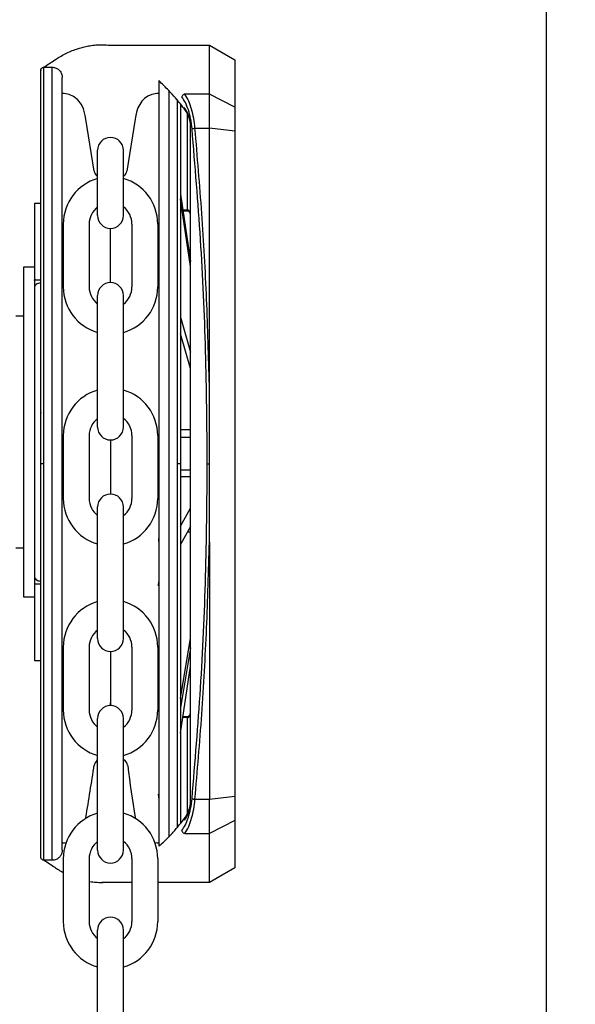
# Model space of a CAD drawing. Header units: inches. Extents: x 170 to 312, y 215 to 248.
# Tile 297 of 529: x 225.863 to 226.079, y 243.101 to 243.483. Entities that reach past the tile are written whole.
import ezdxf

# ---------------------------------------------------------------- set-up
doc = ezdxf.new("R2010")
doc.units = ezdxf.units.IN
doc.header["$LTSCALE"] = 0.25
doc.header["$MEASUREMENT"] = 0
doc.layers.add('ANNOTATIONS', color=1, linetype='Continuous')
doc.layers.add('MOTOR LH', color=7, linetype='Continuous')
doc.styles.add('ARIAL', font='arial.ttf', dxfattribs={"height": 0.09375})
doc.styles.add('ROMANS', font='Romans', dxfattribs={"height": 0.09375})
doc.styles.get("Standard").update_dxf_attribs({"font": 'romans.shx'})
doc.dimstyles.get("Standard").update_dxf_attribs({"dimscale": 60, "dimtxt": 0.0833, "dimasz": 0.0833, "dimexe": 0.0833, "dimexo": 0.04, "dimgap": 0.09, "dimtad": 0, "dimtih": 1, "dimtoh": 1, "dimdec": 4, "dimzin": 1, "dimdsep": 46, "dimlunit": 4, "dimtxsty": 'Standard', "dimcen": 0.09, "dimclrt": 150, "dimadec": 4, "dimazin": 2, "dimtfac": 1, "dimtdec": 0, "dimtofl": 0, "dimtmove": 0, "dimatfit": 3, "dimfxl": 1, "dimtolj": 1, "dimtzin": 0, "dimlwd": -1, "dimlwe": -1, "dimarcsym": 1})
doc.dimstyles.new('STANDARD$0', dxfattribs={"dimtxt": 0.09375, "dimasz": 0.09375, "dimexe": 0.03125, "dimexo": 0.046875, "dimgap": 0.09, "dimtad": 0, "dimtih": 1, "dimtoh": 1, "dimdec": 4, "dimzin": 0, "dimdsep": 46, "dimtxsty": 'ARIAL', "dimcen": 0.09, "dimadec": 0, "dimazin": 0, "dimtfac": 1, "dimtdec": 4, "dimtofl": 0, "dimtmove": 0, "dimatfit": 1, "dimfxl": 1, "dimtolj": 1, "dimtzin": 0, "dimarcsym": 0})

# ---------------------------------------------------------------- blocks, each defined once
blk = doc.blocks.new('*D52')
at = {"layer": 'ANNOTATIONS', "color": 0, "lineweight": -2, "transparency": 16777216}
for p, q in [((225.3564228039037, 244.3663487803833), (225.3564228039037, 244.9548308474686)), ((226.4423603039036, 243.5069737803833), (226.4423603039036, 244.9548308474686)), ((225.4501728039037, 244.9235808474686), (225.6142815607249, 244.9235808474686)), ((226.3486103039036, 244.9235808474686), (226.1845015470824, 244.9235808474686))]:
    blk.add_line(p, q, dxfattribs=at)
at = {"layer": 'ANNOTATIONS', "color": 0, "transparency": 16777216}
for points in [[(225.4501728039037, 244.9392058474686), (225.4501728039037, 244.9079558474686), (225.3564228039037, 244.9235808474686)], [(226.3486103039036, 244.9392058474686), (226.3486103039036, 244.9079558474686), (226.4423603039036, 244.9235808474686)]]:
    blk.add_solid(points, dxfattribs=at)
at = {"layer": 'defpoints', "color": 0, "transparency": 16777216}
for p in [(226.4423603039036, 244.9235808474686), (225.3564228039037, 244.3194737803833), (226.4423603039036, 243.4600987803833)]:
    blk.add_point(p, dxfattribs=at)
at = {"layer": 'ANNOTATIONS', "color": 0, "transparency": 16777216, "insert": (225.8993915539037, 244.9235808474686), "char_height": 0.09375, "attachment_point": 5, "style": 'ARIAL'}
blk.add_mtext('\\A1;16 1/8"', dxfattribs=at)
blk = doc.blocks.new('*D53')
at = {"layer": 'ANNOTATIONS', "color": 0, "lineweight": -2, "transparency": 16777216}
for p, q in [((225.2416729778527, 244.8967083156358), (225.2416729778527, 245.2347148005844)), ((226.4423603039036, 243.5069737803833), (226.4423603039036, 245.2347148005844)), ((225.3354229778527, 245.2034648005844), (225.5569066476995, 245.2034648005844)), ((226.3486103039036, 245.2034648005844), (226.1271266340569, 245.2034648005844))]:
    blk.add_line(p, q, dxfattribs=at)
at = {"layer": 'ANNOTATIONS', "color": 0, "transparency": 16777216}
for points in [[(225.3354229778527, 245.2190898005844), (225.3354229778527, 245.1878398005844), (225.2416729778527, 245.2034648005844)], [(226.3486103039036, 245.2190898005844), (226.3486103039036, 245.1878398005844), (226.4423603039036, 245.2034648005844)]]:
    blk.add_solid(points, dxfattribs=at)
at = {"layer": 'defpoints', "color": 0, "transparency": 16777216}
for p in [(226.4423603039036, 245.2034648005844), (225.2416729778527, 244.8498333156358), (226.4423603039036, 243.4600987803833)]:
    blk.add_point(p, dxfattribs=at)
at = {"layer": 'ANNOTATIONS', "color": 0, "transparency": 16777216, "insert": (225.8420166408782, 245.2034648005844), "char_height": 0.09375, "attachment_point": 5, "style": 'ARIAL'}
blk.add_mtext('\\A1;18 1/2"', dxfattribs=at)

msp = doc.modelspace()

# ---------------------------------------------------------------- linework, layer by layer
at = {"layer": 'MOTOR LH'}
for p, q in [((226.0673603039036, 243.6163487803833), (226.0673603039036, 240.3338487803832)), ((225.8976766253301, 243.4728960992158), (225.936776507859, 243.4728955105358)), ((225.9367762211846, 243.453854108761), (225.936776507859, 243.4728955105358)), ((225.936776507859, 243.4728955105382), (225.9466189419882, 243.4672127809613)), ((225.8726254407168, 243.3104925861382), (225.8726277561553, 243.4642842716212)), ((225.8726277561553, 243.4642842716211), (225.8758265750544, 243.4642842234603)), ((225.875824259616, 243.3104925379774), (225.8758265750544, 243.4642842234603)), ((225.9466189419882, 243.4672127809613), (225.946618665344, 243.4488376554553)), ((225.8801548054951, 243.4540544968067), (225.8797634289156, 243.4540544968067)), ((225.9171650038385, 243.4540621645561), (225.9167375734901, 243.4540544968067)), ((225.9211020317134, 243.4553905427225), (225.92109985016, 243.3104918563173)), ((225.9367762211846, 243.4538541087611), (225.9272199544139, 243.4538542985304)), ((225.9367760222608, 243.4406415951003), (225.9367762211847, 243.4538541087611)), ((225.946618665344, 243.4488376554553), (225.9367762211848, 243.4538541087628)), ((225.9243007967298, 243.4518115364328), (225.9242986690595, 243.3104918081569)), ((225.946618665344, 243.4488376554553), (225.9466185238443, 243.4394392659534)), ((225.9281639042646, 243.4464033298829), (225.928163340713, 243.4089728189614)), ((225.8921247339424, 243.4239746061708), (225.8889118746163, 243.4441701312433)), ((225.907980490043, 243.4441701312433), (225.9047676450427, 243.4239746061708)), ((225.9293941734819, 243.4433638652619), (225.9292904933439, 243.4438571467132)), ((225.9293452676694, 243.4430731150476), (225.9292934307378, 243.4434435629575)), ((225.9293941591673, 243.4424059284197), (225.9293452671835, 243.4430731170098)), ((225.9293901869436, 243.1785796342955), (225.9293941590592, 243.4424059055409)), ((225.9294919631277, 243.4424059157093), (225.9293941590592, 243.4424059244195)), ((225.9294879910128, 243.1785796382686), (225.9294919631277, 243.4424059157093)), ((225.931195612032, 243.440641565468), (225.9367760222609, 243.4406415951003)), ((225.9367745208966, 243.3409214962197), (225.9367760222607, 243.4406415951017)), ((225.9466185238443, 243.4394392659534), (225.9367760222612, 243.4406415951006)), ((225.9466185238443, 243.4394392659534), (225.9466146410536, 243.1815458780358)), ((225.8934402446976, 243.4067828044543), (225.8934402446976, 243.4320640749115)), ((225.9034521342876, 243.4067828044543), (225.9034521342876, 243.4320640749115)), ((225.8934402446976, 243.421878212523), (225.8931100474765, 243.4221721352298)), ((225.903782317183, 243.4221721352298), (225.9034521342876, 243.4218782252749)), ((225.9256023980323, 243.415035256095), (225.9256023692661, 243.4131245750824)), ((225.9256023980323, 243.415035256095), (225.9293933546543, 243.3889776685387)), ((225.8713913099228, 243.4113818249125), (225.8689306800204, 243.4113817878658)), ((225.8689306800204, 243.4113817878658), (225.8689307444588, 243.4071017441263)), ((225.8713913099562, 243.411379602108), (225.8689306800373, 243.4113795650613)), ((225.8689306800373, 243.4113795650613), (225.8689311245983, 243.3818520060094)), ((225.9293933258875, 243.3870669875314), (225.9256023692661, 243.4131245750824)), ((225.9264843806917, 243.4089728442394), (225.928163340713, 243.4089728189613)), ((225.9281633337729, 243.408511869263), (225.9265514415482, 243.4085118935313)), ((225.9281633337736, 243.4085119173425), (225.928163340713, 243.4089728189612)), ((225.8801317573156, 243.4034862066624), (225.8801317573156, 243.3790669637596)), ((225.8901436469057, 243.4034862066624), (225.8901436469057, 243.3790669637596)), ((225.9067487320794, 243.4034862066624), (225.9067487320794, 243.3790669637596)), ((225.9167606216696, 243.4034862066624), (225.9167606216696, 243.3790669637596)), ((225.8984461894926, 243.3807763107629), (225.8984461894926, 243.4017768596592)), ((225.8689310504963, 243.3867743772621), (225.8647479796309, 243.3867743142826)), ((225.8647479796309, 243.3867743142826), (225.864749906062, 243.2588215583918)), ((225.8689311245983, 243.3818520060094), (225.8713917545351, 243.3818520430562)), ((225.8689311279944, 243.3816265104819), (225.8689311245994, 243.3818520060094)), ((225.8694569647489, 243.3818520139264), (225.8689311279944, 243.3816265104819)), ((225.8934402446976, 243.3247341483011), (225.8934402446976, 243.3757703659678)), ((225.9034521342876, 243.3247341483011), (225.9034521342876, 243.3757703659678)), ((225.8647482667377, 243.367704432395), (225.8617216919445, 243.3677043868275)), ((225.9256016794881, 243.3673093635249), (225.9256015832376, 243.3609164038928)), ((225.9256016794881, 243.3673093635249), (225.9293928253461, 243.3538212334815)), ((225.9293927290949, 243.3474282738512), (225.9256015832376, 243.3609164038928)), ((225.929392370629, 243.3236191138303), (225.9255291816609, 243.3236191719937)), ((225.8801317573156, 243.3214375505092), (225.8801317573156, 243.2970183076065)), ((225.8901436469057, 243.3214375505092), (225.8901436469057, 243.2970183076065)), ((225.8984461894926, 243.3197282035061), (225.8984461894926, 243.2987276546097)), ((225.9067487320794, 243.3214375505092), (225.9067487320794, 243.2970183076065)), ((225.9167606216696, 243.3214375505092), (225.9167606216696, 243.2970183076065)), ((225.9293923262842, 243.3206737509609), (225.9255291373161, 243.3206738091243)), ((225.8713951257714, 243.3104946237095), (225.8713952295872, 243.3173900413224)), ((225.8726254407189, 243.3104925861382), (225.8713951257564, 243.310492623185)), ((225.8726231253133, 243.1567055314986), (225.8726254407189, 243.3104925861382)), ((225.8758219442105, 243.1567054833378), (225.875824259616, 243.3104925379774)), ((225.92109985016, 243.3104918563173), (225.9210976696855, 243.1656664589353)), ((225.9242986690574, 243.3104918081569), (225.9242965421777, 243.1692260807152)), ((225.925528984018, 243.3104918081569), (225.9242986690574, 243.3104918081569)), ((225.925528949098, 243.3081724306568), (225.9293921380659, 243.3081723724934)), ((225.9255289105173, 243.305609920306), (225.9293920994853, 243.3056098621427)), ((225.8934402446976, 243.242685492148), (225.8934402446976, 243.2937217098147)), ((225.9034521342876, 243.242685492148), (225.9034521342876, 243.2937217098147)), ((225.9256004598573, 243.2863018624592), (225.9293919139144, 243.2932843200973)), ((225.9256004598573, 243.2863018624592), (225.9256003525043, 243.2791715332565)), ((225.9293918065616, 243.286153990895), (225.9256003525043, 243.2791715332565)), ((225.9282595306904, 243.2840687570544), (225.9293917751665, 243.2840687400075)), ((225.8617230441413, 243.2778913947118), (225.8647496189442, 243.2778914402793)), ((225.9367736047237, 243.2800696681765), (225.9367721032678, 243.1803436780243)), ((225.8689328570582, 243.2667860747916), (225.8691198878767, 243.2660993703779)), ((225.8689328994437, 243.263967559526), (225.8689333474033, 243.2342142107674)), ((225.8694594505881, 243.2637417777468), (225.8689328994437, 243.263967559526)), ((225.8713935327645, 243.2637418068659), (225.8689329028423, 243.2637417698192)), ((225.864749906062, 243.2588215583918), (225.8689329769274, 243.2588216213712)), ((225.9255994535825, 243.2194658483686), (225.9293911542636, 243.2428286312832)), ((225.8801317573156, 243.2393888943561), (225.8801317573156, 243.2149696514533)), ((225.8901436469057, 243.2393888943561), (225.8901436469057, 243.2149696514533)), ((225.9067487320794, 243.2393888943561), (225.9067487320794, 243.2149696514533)), ((225.9167606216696, 243.2393888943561), (225.9167606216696, 243.2149696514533)), ((225.929391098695, 243.239137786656), (225.9255993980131, 243.2157749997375)), ((225.8689332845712, 243.2383885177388), (225.8689333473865, 243.2342164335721)), ((225.8984461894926, 243.2376795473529), (225.8984461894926, 243.2177685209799)), ((225.8689333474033, 243.2342142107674), (225.8713939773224, 243.2342142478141)), ((225.9255992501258, 243.2059529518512), (225.9293909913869, 243.2320104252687)), ((225.9255994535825, 243.2194658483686), (225.9255993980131, 243.2157749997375)), ((225.9265490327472, 243.2124800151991), (225.928160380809, 243.212479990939)), ((225.9281603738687, 243.2120190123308), (225.9281603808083, 243.2124799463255)), ((225.8934402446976, 243.1606368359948), (225.8934402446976, 243.2116730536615)), ((225.9034521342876, 243.1606368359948), (225.9034521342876, 243.2116730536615)), ((225.928160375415, 243.2120190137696), (225.9264819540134, 243.2120190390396)), ((225.9281603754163, 243.2120190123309), (225.9281598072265, 243.1742797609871)), ((225.8920901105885, 243.1932895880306), (225.8921247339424, 243.1935081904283)), ((225.8931100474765, 243.1953106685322), (225.8934479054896, 243.1956114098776)), ((225.9034521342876, 243.1959040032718), (225.9040776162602, 243.1953472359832)), ((225.9050629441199, 243.1935447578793), (225.9050975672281, 243.1933261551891)), ((225.9367721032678, 243.1803436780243), (225.9466146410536, 243.1815458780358)), ((225.9466146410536, 243.1815458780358), (225.9466144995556, 243.1721477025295)), ((225.9292894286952, 243.1775420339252), (225.9293412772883, 243.1779124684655)), ((225.9293412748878, 243.1779124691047), (225.9293901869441, 243.1785796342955)), ((225.9293901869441, 243.1785796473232), (225.9294879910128, 243.178579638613)), ((225.931191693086, 243.1803438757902), (225.936772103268, 243.1803436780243)), ((225.9367719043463, 243.1671314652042), (225.9367721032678, 243.180343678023)), ((225.9293901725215, 243.1776216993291), (225.9292864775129, 243.1771284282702)), ((225.9466144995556, 243.1721477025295), (225.9367719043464, 243.1671314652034)), ((225.9466144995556, 243.1721477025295), (225.9466142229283, 243.1537747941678)), ((225.9272156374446, 243.1671315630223), (225.9367719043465, 243.1671314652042)), ((225.9367716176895, 243.1480923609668), (225.9367719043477, 243.1671314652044)), ((225.8797590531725, 243.1634195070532), (225.8801548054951, 243.1634283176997)), ((225.9167375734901, 243.1634283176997), (225.9171606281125, 243.1634283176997)), ((225.8758219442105, 243.1567054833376), (225.8726231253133, 243.1567055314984)), ((225.8801317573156, 243.1573402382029), (225.8801317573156, 243.1329209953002)), ((225.8901436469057, 243.1573402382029), (225.8901436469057, 243.1329209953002)), ((225.9067487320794, 243.1573402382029), (225.9067487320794, 243.1329209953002)), ((225.9167606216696, 243.1573402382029), (225.9167606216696, 243.1329209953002)), ((225.9466142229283, 243.1537747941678), (225.9367716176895, 243.1480923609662)), ((225.9067487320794, 243.1480928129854), (225.8950749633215, 243.1480929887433)), ((225.9367716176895, 243.1480923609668), (225.9167606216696, 243.1480926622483)), ((225.8934402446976, 243.0785881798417), (225.8934402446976, 243.1296243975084)), ((225.9034521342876, 243.0785881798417), (225.9034521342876, 243.1296243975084))]:
    msp.add_line(p, q, dxfattribs=at)
at = {"layer": 'MOTOR LH', "flags": 128}
for points in [[(225.8889118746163, 243.4441701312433), (225.8886542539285, 243.4456213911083), (225.8879492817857, 243.4481493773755), (225.8871406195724, 243.4498670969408), (225.8858083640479, 243.4516284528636), (225.8841017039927, 243.4529717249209), (225.8824705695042, 243.4536981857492), (225.8805322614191, 243.4540452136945), (225.8801544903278, 243.4540544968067)], [(225.9167375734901, 243.4540544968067), (225.9163405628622, 243.4540442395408), (225.9144554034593, 243.4537086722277), (225.9129192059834, 243.4530458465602), (225.9116497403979, 243.452158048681), (225.9106102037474, 243.4511002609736), (225.9097683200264, 243.4498952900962), (225.9090749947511, 243.4484869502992), (225.9085384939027, 243.4468892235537), (225.9080996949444, 243.4448886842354), (225.907980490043, 243.4441701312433)], [(225.8888499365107, 243.1729392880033), (225.8889118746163, 243.1733126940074)], [(225.907980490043, 243.1733126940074), (225.908047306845, 243.1729362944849)], [(225.8801548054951, 243.1634283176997), (225.8805518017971, 243.1634385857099), (225.8812193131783, 243.1635574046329)], [(225.9156718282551, 243.1635608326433), (225.916360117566, 243.1634376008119), (225.9167375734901, 243.1634283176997)]]:
    msp.add_lwpolyline(points, dxfattribs=at)
at = {"layer": 'MOTOR LH'}
for centre, radius, start, end in [((225.8984461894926, 243.4320640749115), 0.005005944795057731, 0, 180), ((225.8951395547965, 243.4244521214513), 0.003052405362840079, 188.999999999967, 228.3263490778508), ((225.901752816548, 243.4244521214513), 0.003052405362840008, 311.6736509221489, 351.0000000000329), ((225.8984461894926, 243.4034862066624), 0.01831443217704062, 105.8627163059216, 180), ((225.8984461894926, 243.4034862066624), 0.01831443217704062, 0, 74.13728369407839), ((225.8984461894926, 243.4034862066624), 0.008302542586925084, 127.0808355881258, 180), ((225.8984461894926, 243.4034862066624), 0.008302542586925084, 0, 52.91916441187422), ((225.8984461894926, 243.4067828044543), 0.005005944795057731, 180, 0), ((225.8984461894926, 243.3757703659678), 0.005005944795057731, 0, 180), ((225.8984461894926, 243.3790669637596), 0.01831443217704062, 180, 254.1372836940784), ((225.8984461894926, 243.3790669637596), 0.008302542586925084, 180, 232.9191644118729), ((225.8984461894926, 243.3790669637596), 0.01831443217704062, 285.8627163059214, 0), ((225.8984461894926, 243.3790669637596), 0.008302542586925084, 307.0808355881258, 0), ((225.8984461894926, 243.3214375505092), 0.01831443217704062, 105.8627163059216, 180), ((225.8984461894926, 243.3214375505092), 0.01831443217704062, 0, 74.13728369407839), ((225.8984461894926, 243.3214375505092), 0.008302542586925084, 127.0808355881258, 180), ((225.8984461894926, 243.3214375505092), 0.008302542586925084, 0, 52.91916441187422), ((225.8984461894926, 243.3247341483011), 0.005005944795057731, 180, 0), ((225.8984461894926, 243.2970183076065), 0.01831443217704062, 180, 254.1372836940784), ((225.8984461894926, 243.2970183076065), 0.008302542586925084, 180, 232.9191644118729), ((225.8984461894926, 243.2937217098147), 0.005005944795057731, 0, 180), ((225.8984461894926, 243.2970183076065), 0.01831443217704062, 285.8627163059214, 0), ((225.8984461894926, 243.2970183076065), 0.008302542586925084, 307.0808355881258, 0), ((225.8984461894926, 243.2393888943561), 0.01831443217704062, 105.8627163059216, 180), ((225.8984461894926, 243.2393888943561), 0.01831443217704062, 0, 74.13728369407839), ((225.8984461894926, 243.2393888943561), 0.008302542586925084, 127.0808355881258, 180), ((225.8984461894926, 243.242685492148), 0.005005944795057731, 180, 0), ((225.8984461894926, 243.2393888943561), 0.008302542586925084, 0, 52.91916441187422), ((225.8984461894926, 243.2116730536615), 0.005005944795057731, 0, 180), ((225.8953937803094, 243.2177685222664), 0.003052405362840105, 339.0051702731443, 0), ((225.9014985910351, 243.2177685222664), 0.003052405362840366, 180, 200.9948234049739), ((225.8984461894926, 243.2149696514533), 0.01831443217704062, 180, 254.1372836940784), ((225.8984461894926, 243.2149696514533), 0.008302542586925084, 180, 232.9191644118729), ((225.8984461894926, 243.2149696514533), 0.01831443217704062, 285.8627163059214, 0), ((225.8984461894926, 243.2149696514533), 0.008302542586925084, 307.0808355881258, 0), ((214.6668487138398, 244.9704791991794), 11.36505649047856, 350.9015769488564, 351.005317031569), ((225.8951395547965, 243.1930306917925), 0.003052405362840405, 131.6736509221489, 171.000000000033), ((225.9020481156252, 243.1930672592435), 0.003052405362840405, 8.999999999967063, 48.32634907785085), ((226.4103276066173, 243.2558897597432), 0.5090889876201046, 187.05911033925, 189.3349382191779), ((225.8984461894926, 243.1573402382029), 0.01831443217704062, 105.8627163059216, 180), ((225.8984461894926, 243.1573402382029), 0.01831443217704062, 0, 74.13728369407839), ((225.8984461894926, 243.1573402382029), 0.008302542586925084, 127.0808355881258, 180), ((225.8984461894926, 243.1573402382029), 0.008302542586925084, 0, 52.91916441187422), ((225.8984461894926, 243.1606368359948), 0.005005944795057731, 180, 0), ((225.8984461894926, 243.1329209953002), 0.01831443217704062, 180, 254.1372836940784), ((225.8984461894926, 243.1329209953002), 0.008302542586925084, 180, 232.9191644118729), ((225.8984461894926, 243.1296243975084), 0.005005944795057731, 0, 180), ((225.8984461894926, 243.1329209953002), 0.01831443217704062, 285.8627163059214, 0), ((225.8984461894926, 243.1329209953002), 0.008302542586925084, 307.0808355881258, 0)]:
    msp.add_arc(centre, radius, start, end, dxfattribs=at)
for points, knots in [([(225.8724676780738, 243.4642755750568), (225.8725333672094, 243.464318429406), (225.872599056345, 243.4643612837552), (225.8726647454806, 243.4644041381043), (225.8740486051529, 243.4653069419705), (225.8754324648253, 243.4662097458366), (225.8768163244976, 243.4671125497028), (225.8772985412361, 243.4674271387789), (225.8784606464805, 243.4681852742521), (225.8803533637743, 243.4692364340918), (225.8825258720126, 243.4702924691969), (225.8845728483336, 243.4711154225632), (225.8865255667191, 243.4717623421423), (225.8884162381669, 243.4722689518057), (225.8905240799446, 243.4726851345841), (225.892718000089, 243.4729507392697), (225.8950724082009, 243.4730436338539), (225.8967055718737, 243.4729996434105), (225.8976217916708, 243.4729021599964), (225.8976766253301, 243.4728960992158)], [-0.2026574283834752, -0.2026574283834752, -0.2026574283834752, -0.2026574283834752, -0.1934736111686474, -0.1934736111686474, -0.1934736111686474, 0, 0, 0, 0.06741739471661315, 0.1624707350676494, 0.2623543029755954, 0.3670685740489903, 0.4432677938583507, 0.5291235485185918, 0.6246357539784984, 0.7298042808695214, 0.8268099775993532, 0.9437281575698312, 0.9511714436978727, 0.9511714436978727, 0.9511714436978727, 0.9511714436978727]), ([(225.8713974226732, 243.4630539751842), (225.8713989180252, 243.463098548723), (225.8714049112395, 243.4632771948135), (225.8714959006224, 243.4635919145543), (225.8717398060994, 243.4639430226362), (225.8720895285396, 243.4641817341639), (225.8724097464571, 243.4642887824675), (225.87259389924, 243.4642749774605), (225.8726438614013, 243.4642712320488)], [0, 0, 0, 0, 0.06890365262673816, 0.2761586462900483, 0.4958689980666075, 0.715579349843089, 0.9228343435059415, 1, 1, 1, 1]), ([(225.8758265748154, 243.4642683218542), (225.8760274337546, 243.4642708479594), (225.8766459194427, 243.464250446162), (225.8776770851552, 243.46389952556), (225.8787906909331, 243.4630667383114), (225.8796064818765, 243.4618204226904), (225.8797125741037, 243.4608251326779), (225.8797635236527, 243.4603471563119)], [0.08048410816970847, 0.08048410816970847, 0.08048410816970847, 0.08048410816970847, 0.170358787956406, 0.3583268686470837, 0.5560887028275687, 0.7868168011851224, 1, 1, 1, 1]), ([(225.8713951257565, 243.310492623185), (225.8713952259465, 243.3171472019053), (225.871395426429, 243.3304631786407), (225.8713957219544, 243.3500918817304), (225.8713960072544, 243.3690414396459), (225.8713962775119, 243.3869919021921), (225.8713965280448, 243.4036322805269), (225.8713967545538, 243.4186770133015), (225.8713969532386, 243.4318736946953), (225.8713971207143, 243.4429974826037), (225.8713972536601, 243.4518278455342), (225.8713973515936, 243.4583326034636), (225.8713974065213, 243.4619813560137), (225.8713974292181, 243.4634881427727), (225.8713974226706, 243.4630538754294), (225.8713974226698, 243.4630538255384)], [0, 0, 0, 0, 0.0833060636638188, 0.1666974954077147, 0.2499975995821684, 0.3333024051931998, 0.4166951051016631, 0.4999952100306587, 0.5833002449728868, 0.6666928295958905, 0.7499928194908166, 0.8332978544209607, 0.9166904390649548, 0.999990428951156, 1, 1, 1, 1]), ([(225.8797612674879, 243.3104925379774), (225.8797613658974, 243.3170288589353), (225.8797615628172, 243.3301081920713), (225.8797618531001, 243.3493886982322), (225.879762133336, 243.3680019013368), (225.879762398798, 243.3856338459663), (225.8797626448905, 243.4019792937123), (225.8797628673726, 243.4167565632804), (225.8797630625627, 243.4297211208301), (225.8797632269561, 243.4406401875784), (225.8797633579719, 243.4493423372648), (225.8797634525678, 243.4556254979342), (225.8797635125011, 243.4596063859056), (225.8797635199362, 243.460100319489), (225.8797635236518, 243.460347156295)], [0, 0, 0, 0, 0.08330446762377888, 0.166694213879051, 0.2499999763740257, 0.3333008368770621, 0.4166943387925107, 0.4999999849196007, 0.5833008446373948, 0.6666942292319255, 0.7499999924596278, 0.8333009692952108, 0.9166943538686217, 1, 1, 1, 1]), ([(225.9171650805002, 243.4591541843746), (225.91716507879, 243.4590405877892), (225.9171650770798, 243.4589269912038), (225.9171650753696, 243.4588133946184), (225.9171650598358, 243.4577816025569), (225.917165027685, 243.455646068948), (225.9171649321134, 243.4492981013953), (225.917164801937, 243.4406517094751), (225.9171646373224, 243.4297179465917), (225.9171644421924, 243.4167573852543), (225.9171642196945, 243.4019790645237), (225.9171639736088, 243.3856340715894), (225.9171637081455, 243.3680020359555), (225.9171634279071, 243.3493886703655), (225.9171631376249, 243.3301082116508), (225.9171629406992, 243.3170284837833), (225.9171628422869, 243.3104919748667)], [-0.009409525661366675, -0.009409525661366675, -0.009409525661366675, -0.009409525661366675, 0, 0, 0, 0.08546624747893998, 0.1768922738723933, 0.268313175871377, 0.3598353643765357, 0.4512615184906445, 0.5426821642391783, 0.6342044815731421, 0.7256307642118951, 0.8170515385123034, 0.9085726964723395, 1, 1, 1, 1]), ([(225.9274619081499, 243.4476288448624), (225.9261960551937, 243.4492562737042), (225.9241062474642, 243.4519430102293), (225.9219560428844, 243.4542704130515), (225.9211020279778, 243.4551424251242), (225.921072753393, 243.4551723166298), (225.9210434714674, 243.4552021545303), (225.9210141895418, 243.4552319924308), (225.9197311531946, 243.4565393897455), (225.9184481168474, 243.45784678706), (225.9171650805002, 243.4591541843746)], [0, 0, 0, 0, 0.3080244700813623, 0.5085202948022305, 0.5085202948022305, 0.5085202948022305, 0.5153930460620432, 0.5153930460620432, 0.5153930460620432, 0.8165340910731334, 0.8165340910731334, 0.8165340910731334, 0.8165340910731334]), ([(225.9272199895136, 243.4538542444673), (225.9270855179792, 243.4538176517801), (225.9268118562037, 243.4537431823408), (225.9264556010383, 243.4534738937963), (225.9261931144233, 243.4531352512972), (225.9261216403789, 243.4528869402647), (225.9260874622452, 243.4527682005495)], [0, 0, 0, 0, 0.2523826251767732, 0.513621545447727, 0.7674189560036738, 1, 1, 1, 1]), ([(225.9300630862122, 243.4403814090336), (225.9299032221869, 243.4417024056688), (225.9295833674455, 243.4443454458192), (225.9286618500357, 243.4477971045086), (225.9275015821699, 243.4507296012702), (225.9265589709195, 243.4520884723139), (225.9260874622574, 243.4527682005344)], [0, 0, 0, 0, 0.2496836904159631, 0.4995652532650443, 0.7496748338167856, 1, 1, 1, 1]), ([(225.931195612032, 243.440641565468), (225.9310526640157, 243.4419269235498), (225.9307608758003, 243.4445506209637), (225.9299180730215, 243.4481359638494), (225.9287533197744, 243.4514531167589), (225.9277486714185, 243.4530263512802), (225.9272199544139, 243.4538542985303)], [0, 0, 0, 0, 0.2282311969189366, 0.4658698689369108, 0.7189029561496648, 0.9999999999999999, 0.9999999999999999, 0.9999999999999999, 0.9999999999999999]), ([(225.9255310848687, 243.4500301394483), (225.9255310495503, 243.4476842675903), (225.9255309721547, 243.4425435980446), (225.925530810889, 243.4318322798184), (225.9255306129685, 243.4186863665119), (225.9255303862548, 243.403628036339), (225.9255301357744, 243.3869911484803), (225.9255298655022, 243.3690397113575), (225.9255295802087, 243.3500905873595), (225.9255292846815, 243.3304617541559), (225.9255290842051, 243.3171461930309), (225.9255289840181, 243.3104918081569)], [0, 0, 0, 0, 0.09501659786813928, 0.2082163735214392, 0.3212904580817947, 0.4343712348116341, 0.5475710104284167, 0.6606452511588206, 0.7737261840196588, 0.886920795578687, 1, 1, 1, 1]), ([(225.9270343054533, 243.4487381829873), (225.9270223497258, 243.4486593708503), (225.9269986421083, 243.4485030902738), (225.9270347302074, 243.4482721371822), (225.9271018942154, 243.4481385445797), (225.9271356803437, 243.4480713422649)], [0, 0, 0, 0, 0.335804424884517, 0.6658835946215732, 1, 1, 1, 1]), ([(225.9292904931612, 243.4438571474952), (225.9290468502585, 243.4446485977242), (225.9284282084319, 243.4466581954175), (225.9275603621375, 243.4479531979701), (225.9270343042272, 243.4487381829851)], [0, 0, 0, 0, 0.3938351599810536, 1, 1, 1, 1]), ([(225.9292196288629, 243.4436117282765), (225.9289441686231, 243.4444642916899), (225.9283652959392, 243.4462559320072), (225.9275758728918, 243.4474193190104), (225.9271621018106, 243.4480291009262)], [0, 0, 0, 0, 0.475856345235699, 1, 1, 1, 1]), ([(225.9292934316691, 243.4434435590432), (225.9292561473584, 243.4435057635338), (225.9291815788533, 243.4436301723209), (225.9292541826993, 243.4437814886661), (225.9292904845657, 243.4438571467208)], [0, 0, 0, 0, 0.5000007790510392, 1, 1, 1, 1]), ([(225.9293452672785, 243.4430731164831), (225.9293264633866, 243.4431181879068), (225.9292888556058, 243.4432083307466), (225.9293590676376, 243.4433120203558), (225.9293941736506, 243.443363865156)], [0, 0, 0, 0, 0.500000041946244, 1, 1, 1, 1]), ([(225.9294919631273, 243.4424059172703), (225.9294865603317, 243.4425531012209), (225.929474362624, 243.4428853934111), (225.9294228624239, 243.4431926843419), (225.9293941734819, 243.4433638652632)], [0, 0, 0, 0, 0.4429353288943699, 1, 1, 1, 1]), ([(225.9300630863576, 243.4403814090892), (225.9301171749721, 243.4404084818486), (225.9302277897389, 243.4404638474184), (225.9305051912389, 243.440540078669), (225.930836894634, 243.4406038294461), (225.9310778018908, 243.4406292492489), (225.931195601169, 243.4406416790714)], [0, 0, 0, 0, 0.2444909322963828, 0.5000000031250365, 0.755509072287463, 1, 1, 1, 1]), ([(225.9359602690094, 243.3104937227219), (225.9358287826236, 243.3250483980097), (225.9355657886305, 243.3541600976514), (225.933589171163, 243.3976265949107), (225.9312386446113, 243.4261274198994), (225.9300630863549, 243.4403814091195)], [0, 0, 0, 0, 0.3332416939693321, 0.6665371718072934, 1, 1, 1, 1]), ([(225.9367745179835, 243.3409135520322), (225.9364640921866, 243.3520543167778), (225.9358421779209, 243.3743739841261), (225.9339792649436, 243.4076944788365), (225.9321247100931, 243.4296448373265), (225.931195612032, 243.4406415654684)], [0, 0, 0, 0, 0.3321382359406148, 0.6654134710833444, 1, 1, 1, 1]), ([(225.9293709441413, 243.4073988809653), (225.9293597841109, 243.4074887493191), (225.9293260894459, 243.4077600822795), (225.9290754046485, 243.4081399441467), (225.9286531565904, 243.4084655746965), (225.9283175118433, 243.4084964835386), (225.9281510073, 243.4085118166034)], [0, 0, 0, 0, 0.1487405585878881, 0.4490815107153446, 0.7267038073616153, 1, 1, 1, 1]), ([(225.9293936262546, 243.4072232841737), (225.9293785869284, 243.4074368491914), (225.9293491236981, 243.407855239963), (225.9291389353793, 243.4083382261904), (225.928893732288, 243.4086504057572), (225.9286756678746, 243.4088287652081), (225.9284283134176, 243.4089494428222), (225.9282509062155, 243.4089650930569), (225.9281633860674, 243.4089728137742)], [0, 0, 0, 0, 0.2718919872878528, 0.5326579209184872, 0.656675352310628, 0.7753569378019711, 0.8891770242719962, 1, 1, 1, 1]), ([(225.9170336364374, 243.4017870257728), (225.9170783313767, 243.4022799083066), (225.9171409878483, 243.402970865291), (225.9171590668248, 243.4037371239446), (225.9171642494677, 243.4039567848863)], [0, 0, 0, 0, 0.7133331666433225, 1, 1, 1, 1]), ([(225.8689311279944, 243.381626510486), (225.8689311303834, 243.3814678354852), (225.8689311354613, 243.3811305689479), (225.86893114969, 243.3801855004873), (225.868931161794, 243.3793815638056), (225.868931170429, 243.3788080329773)], [0, 0, 0, 0, 0.2029558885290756, 0.4313863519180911, 1, 1, 1, 1]), ([(225.8713917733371, 243.3806022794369), (225.8710706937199, 243.3805748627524), (225.8704284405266, 243.3805200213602), (225.8695898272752, 243.3801111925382), (225.869275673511, 243.3797005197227), (225.8691185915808, 243.3794951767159)], [0, 0, 0, 0, 0.3332611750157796, 0.6666198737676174, 0.9999999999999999, 0.9999999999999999, 0.9999999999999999, 0.9999999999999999]), ([(225.8691185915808, 243.3794951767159), (225.8691184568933, 243.3794950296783), (225.8689405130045, 243.3793007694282), (225.8689358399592, 243.3790543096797), (225.8689311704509, 243.3788080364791)], [0, 0, 0, 0, 0.0007569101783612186, 1, 1, 1, 1]), ([(225.871395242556, 243.3182512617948), (225.8713952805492, 243.3207747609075), (225.8713953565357, 243.3258217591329), (225.8713954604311, 243.3327224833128), (225.8713955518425, 243.3387940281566), (225.87139562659, 243.3437587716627), (225.8713956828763, 243.3474973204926), (225.8713957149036, 243.3496247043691), (225.8713957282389, 243.350510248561), (225.8713957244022, 243.3502555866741), (225.8713957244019, 243.3502555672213)], [0, 0, 0, 0, 0.1428555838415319, 0.2857111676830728, 0.428566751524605, 0.5714223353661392, 0.7142779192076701, 0.8571335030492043, 0.9999890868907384, 1, 1, 1, 1]), ([(225.9368251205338, 243.310490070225), (225.9368250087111, 243.3113102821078), (225.9368244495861, 243.3154114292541), (225.9368146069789, 243.3225345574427), (225.9367871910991, 243.3318582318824), (225.9367787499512, 243.3378975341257), (225.9367745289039, 243.3409175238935)], [0, 0, 0, 0, 0.08083862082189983, 0.4042017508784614, 0.7020674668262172, 0.9999999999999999, 0.9999999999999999, 0.9999999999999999, 0.9999999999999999]), ([(225.8713952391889, 243.3180277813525), (225.8713952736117, 243.3203141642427), (225.8713953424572, 243.3248869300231), (225.871395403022, 243.3289092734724), (225.8713954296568, 243.3306793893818), (225.8713954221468, 243.3301799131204), (225.8713954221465, 243.3301798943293)], [0, 0, 0, 0, 0.3333291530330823, 0.6666583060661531, 0.9999874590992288, 0.9999999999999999, 0.9999999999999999, 0.9999999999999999, 0.9999999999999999]), ([(225.8713928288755, 243.1579358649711), (225.8713928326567, 243.1581869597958), (225.871392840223, 243.1586894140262), (225.8713929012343, 243.1627416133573), (225.8713929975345, 243.1691376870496), (225.8713931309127, 243.1779964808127), (225.8713932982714, 243.1891122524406), (225.8713934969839, 243.2023105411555), (225.8713937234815, 243.2173543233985), (225.8713939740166, 243.2339946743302), (225.8713942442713, 243.251944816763), (225.8713945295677, 243.2708940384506), (225.8713948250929, 243.2905226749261), (225.8713950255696, 243.3038382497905), (225.8713951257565, 243.310492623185)], [0, 0, 0, 0, 0.08330560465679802, 0.1666989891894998, 0.2500000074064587, 0.3333056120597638, 0.416698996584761, 0.5000000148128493, 0.5833056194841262, 0.6666990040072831, 0.7500000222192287, 0.8333056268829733, 0.9166955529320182, 1, 1, 1, 1]), ([(225.8797590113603, 243.1606425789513), (225.8797590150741, 243.1608891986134), (225.8797590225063, 243.1613827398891), (225.8797590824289, 243.1653626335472), (225.8797591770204, 243.171645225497), (225.8797593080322, 243.1803468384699), (225.8797594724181, 243.1912651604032), (225.8797596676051, 243.2042292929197), (225.879759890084, 243.2190061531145), (225.8797601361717, 243.2353511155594), (225.8797604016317, 243.2529827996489), (225.8797606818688, 243.2715959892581), (225.8797609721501, 243.2908763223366), (225.8797611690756, 243.3039560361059), (225.8797612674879, 243.3104925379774)], [0, 0, 0, 0, 0.08329208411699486, 0.1666861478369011, 0.2499928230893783, 0.3332944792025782, 0.4166886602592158, 0.4999952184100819, 0.5832968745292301, 0.6666910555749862, 0.7499976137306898, 0.8332992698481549, 0.9166923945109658, 1, 1, 1, 1]), ([(225.9171628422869, 243.3104919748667), (225.9171627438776, 243.303955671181), (225.9171625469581, 243.2908763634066), (225.9171622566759, 243.2715959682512), (225.9171619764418, 243.2529829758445), (225.9171617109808, 243.2353512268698), (225.9171614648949, 243.2190063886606), (225.9171612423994, 243.2042284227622), (225.9171610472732, 243.1912683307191), (225.9171608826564, 243.1803346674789), (225.9171607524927, 243.171689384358), (225.9171606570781, 243.1653521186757), (225.9171606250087, 243.1632221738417), (225.9171606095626, 243.1621962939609), (225.9171606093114, 243.162179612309), (225.9171606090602, 243.162162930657), (225.9171606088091, 243.1621462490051)], [0, 0, 0, 0, 0.09147262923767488, 0.1830390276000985, 0.2745133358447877, 0.3659820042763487, 0.4575523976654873, 0.549026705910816, 0.6404955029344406, 0.7320658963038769, 0.8235400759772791, 0.9150087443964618, 1, 1, 1, 1.001382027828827, 1.001382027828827, 1.001382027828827, 1.001382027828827]), ([(225.9255289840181, 243.3104918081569), (225.925528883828, 243.3038372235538), (225.9255286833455, 243.2905212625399), (225.92552838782, 243.2708926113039), (225.9255281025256, 243.2519435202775), (225.9255278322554, 243.2339923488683), (225.9255275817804, 243.2173559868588), (225.9255273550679, 243.2022979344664), (225.9255271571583, 243.1891529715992), (225.9255269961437, 243.1784585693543), (225.9255269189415, 243.1733309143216), (225.9255268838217, 243.1709983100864)], [0, 0, 0, 0, 0.1131436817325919, 0.2264028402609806, 0.3395379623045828, 0.4526797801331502, 0.5659406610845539, 0.6790759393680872, 0.7922177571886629, 0.9054784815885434, 1, 1, 1, 1]), ([(225.9300591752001, 243.1806040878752), (225.9312352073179, 243.19485840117), (225.9335866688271, 243.2233597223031), (225.9355645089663, 243.2668269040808), (225.9358283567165, 243.29593896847), (225.9359602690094, 243.3104937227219)], [0, 0, 0, 0, 0.3334667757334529, 0.6667626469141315, 0.9999999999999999, 0.9999999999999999, 0.9999999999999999, 0.9999999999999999]), ([(225.9359603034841, 243.3104900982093), (225.9360027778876, 243.3104900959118), (225.9360895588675, 243.3104900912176), (225.9362935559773, 243.3104900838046), (225.9365408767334, 243.3104900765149), (225.9367308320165, 243.3104900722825), (225.9368251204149, 243.3104900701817)], [0, 0, 0, 0, 0.2412812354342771, 0.4929703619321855, 0.7483249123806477, 1, 1, 1, 1]), ([(225.9367736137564, 243.2800717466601), (225.9367740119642, 243.2808910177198), (225.9367760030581, 243.284987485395), (225.9368086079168, 243.2951247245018), (225.9368186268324, 243.3044479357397), (225.9368251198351, 243.310490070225)], [0, 0, 0, 0, 0.08086409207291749, 0.4043315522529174, 1, 1, 1, 1]), ([(225.9170336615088, 243.2814675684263), (225.9170779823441, 243.2809151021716), (225.9171398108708, 243.2801443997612), (225.9171573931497, 243.2794436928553), (225.9171623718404, 243.2792452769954)], [0, 0, 0, 0, 0.7168347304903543, 1, 1, 1, 1]), ([(225.9311916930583, 243.1803438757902), (225.9321205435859, 243.1913410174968), (225.9339745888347, 243.2132920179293), (225.9358385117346, 243.2466131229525), (225.9364622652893, 243.268933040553), (225.9367736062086, 243.2800738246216)], [0, 0, 0, 0, 0.3345923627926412, 0.6678678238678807, 1, 1, 1, 1]), ([(225.8689328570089, 243.2667860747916), (225.8689328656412, 243.2662127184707), (225.8689328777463, 243.2654087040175), (225.8689328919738, 243.2644637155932), (225.8689328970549, 243.2641262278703), (225.8689328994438, 243.2639675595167)], [0, 0, 0, 0, 0.5684224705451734, 0.7970957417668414, 1, 1, 1, 1]), ([(225.8691198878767, 243.2660993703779), (225.8692771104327, 243.2658938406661), (225.8695914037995, 243.2654829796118), (225.8704302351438, 243.2650740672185), (225.8710724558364, 243.265019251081), (225.8713935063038, 243.2649918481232)], [0, 0, 0, 0, 0.3335894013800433, 0.6668568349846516, 1, 1, 1, 1]), ([(225.9170315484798, 243.2631055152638), (225.9170762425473, 243.2635405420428), (225.9171388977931, 243.2641503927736), (225.9171569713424, 243.2645558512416), (225.9171621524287, 243.2646720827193)], [0, 0, 0, 0, 0.7133332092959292, 1, 1, 1, 1]), ([(225.9281480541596, 243.212480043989), (225.9283144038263, 243.2124954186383), (225.9286497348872, 243.2125264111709), (225.9290744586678, 243.2128512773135), (225.9293408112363, 243.213271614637), (225.929375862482, 243.2135877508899), (225.9293907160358, 243.2137217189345)], [0, 0, 0, 0, 0.2549111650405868, 0.5138551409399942, 0.7939879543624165, 1, 1, 1, 1]), ([(225.9281604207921, 243.2120190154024), (225.9282479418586, 243.2120267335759), (225.9284253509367, 243.2120423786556), (225.9286727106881, 243.2121630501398), (225.9288907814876, 243.2123414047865), (225.9291359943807, 243.212653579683), (225.9293461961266, 243.2131365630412), (225.9293756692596, 243.2135549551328), (225.9293907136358, 243.2137685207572)], [0, 0, 0, 0, 0.1108229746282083, 0.2246430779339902, 0.3433247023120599, 0.4673421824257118, 0.7281081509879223, 1, 1, 1, 1]), ([(225.917160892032, 243.1809578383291), (225.9171352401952, 243.181351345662), (225.9170990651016, 243.1819062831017), (225.9170472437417, 243.1822406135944), (225.9170321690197, 243.1823378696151)], [0, 0, 0, 0, 0.7091021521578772, 1, 1, 1, 1]), ([(225.9260831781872, 243.1682176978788), (225.9265547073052, 243.1688973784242), (225.9274973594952, 243.1702561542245), (225.9286577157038, 243.1731885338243), (225.929579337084, 243.1766400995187), (225.9298992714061, 243.1792831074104), (225.9300591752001, 243.1806040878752)], [0, 0, 0, 0, 0.2503251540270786, 0.5004347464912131, 0.7503163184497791, 0.9999999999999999, 0.9999999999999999, 0.9999999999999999, 0.9999999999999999]), ([(225.9272156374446, 243.1671315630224), (225.9277443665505, 243.1679594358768), (225.9287490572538, 243.1695325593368), (225.9299139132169, 243.1728495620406), (225.9307568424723, 243.176434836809), (225.9310487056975, 243.1790585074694), (225.9311916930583, 243.18034387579)], [0, 0, 0, 0, 0.2810912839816, 0.5341294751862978, 0.771764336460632, 1, 1, 1, 1]), ([(225.9293412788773, 243.1779124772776), (225.929322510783, 243.1778675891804), (225.9292848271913, 243.1777774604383), (225.9293549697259, 243.1776737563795), (225.9293901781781, 243.1776217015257)], [0, 0, 0, 0, 0.4980441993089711, 1, 1, 1, 1]), ([(225.9293901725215, 243.1776216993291), (225.92941885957, 243.1777928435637), (225.9294703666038, 243.1781001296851), (225.9294825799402, 243.1784324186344), (225.9294879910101, 243.1785796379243)], [0, 0, 0, 0, 0.5569539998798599, 1, 1, 1, 1]), ([(225.9300591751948, 243.1806040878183), (225.9301117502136, 243.1805776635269), (225.9302201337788, 243.1805231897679), (225.9304931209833, 243.1804472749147), (225.9308261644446, 243.1803824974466), (225.9310709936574, 243.1803565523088), (225.9311916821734, 243.1803437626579)], [0, 0, 0, 0, 0.2386369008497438, 0.4919507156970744, 0.7495571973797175, 1, 1, 1, 1]), ([(225.9292864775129, 243.17712842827), (225.9290356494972, 243.1763174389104), (225.928414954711, 243.1743105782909), (225.9275470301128, 243.1730163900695), (225.9270298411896, 243.1722451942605)], [0, 0, 0, 0, 0.4041084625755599, 1, 1, 1, 1]), ([(225.9271599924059, 243.172959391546), (225.9275742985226, 243.1735701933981), (225.9283676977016, 243.1747398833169), (225.9289471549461, 243.176545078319), (225.9292240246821, 243.1774076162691)], [0, 0, 0, 0, 0.5221912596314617, 1, 1, 1, 1]), ([(225.9292894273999, 243.177542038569), (225.9292549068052, 243.177483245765), (225.9292016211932, 243.1773924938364), (225.9292223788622, 243.1772468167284), (225.9292648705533, 243.177168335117), (225.9292864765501, 243.1771284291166)], [0, 0, 0, 0, 0.474850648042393, 0.7329742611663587, 1, 1, 1, 1]), ([(225.9171606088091, 243.1621462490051), (225.9177651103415, 243.1626602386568), (225.9196488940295, 243.164363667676), (225.9231265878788, 243.1678362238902), (225.9259024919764, 243.1713744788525), (225.9274571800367, 243.1733561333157)], [0.1268879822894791, 0.1268879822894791, 0.1268879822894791, 0.1268879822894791, 0.2762468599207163, 0.5946508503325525, 1, 1, 1, 1]), ([(225.9271834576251, 243.1729772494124), (225.9271339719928, 243.1729037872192), (225.9270408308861, 243.172765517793), (225.927003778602, 243.1725392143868), (225.9270067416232, 243.1723674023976), (225.9270236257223, 243.1722780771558), (225.927029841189, 243.1722451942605)], [0, 0, 0, 0, 0.353410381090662, 0.6651836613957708, 0.8767455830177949, 1, 1, 1, 1]), ([(225.9260831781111, 243.1682176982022), (225.9261173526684, 243.1680989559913), (225.9261888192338, 243.1678506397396), (225.9264512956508, 243.1675119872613), (225.9268075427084, 243.1672426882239), (225.9270812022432, 243.1671682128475), (225.9272156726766, 243.1671316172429)], [0, 0, 0, 0, 0.2325810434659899, 0.486378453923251, 0.7476173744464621, 0.9999999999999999, 0.9999999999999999, 0.9999999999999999, 0.9999999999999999]), ([(225.8797590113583, 243.1606424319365), (225.8797229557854, 243.1602401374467), (225.8796479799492, 243.1594035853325), (225.8790326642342, 243.1582433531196), (225.8780256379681, 243.1572794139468), (225.8766994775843, 243.1566904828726), (225.8757368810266, 243.1567260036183), (225.8752810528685, 243.156742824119)], [0, 0, 0, 0, 0.1796775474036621, 0.3736308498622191, 0.57235616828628, 0.7974934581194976, 1, 1, 1, 1]), ([(225.8726392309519, 243.1567185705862), (225.8725892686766, 243.1567148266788), (225.8724051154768, 243.1567010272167), (225.8720849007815, 243.1568080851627), (225.8717351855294, 243.1570468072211), (225.871491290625, 243.1573979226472), (225.8714003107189, 243.1577126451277), (225.8713943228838, 243.1578912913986), (225.8713928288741, 243.1579358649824)], [0, 0, 0, 0, 0.0771656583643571, 0.2844206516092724, 0.5041310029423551, 0.723841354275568, 0.9310963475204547, 1, 1, 1, 1]), ([(225.8726647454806, 243.1567055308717), (225.8740486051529, 243.1558027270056), (225.8754324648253, 243.1548999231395), (225.8768163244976, 243.1539971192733), (225.8772985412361, 243.1536825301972), (225.8783985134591, 243.1529649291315), (225.8795074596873, 243.1523433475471), (225.8801317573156, 243.1520138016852)], [-0.1934736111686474, -0.1934736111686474, -0.1934736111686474, -0.1934736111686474, 0, 0, 0, 0.06741739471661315, 0.1537840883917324, 0.1537840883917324, 0.1537840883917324, 0.1537840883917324]), ([(225.8901436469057, 243.1485156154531), (225.8902469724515, 243.1484978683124), (225.8911245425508, 243.1483518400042), (225.892718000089, 243.1481589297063), (225.8944007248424, 243.1480925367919), (225.8953074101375, 243.1480913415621), (225.895498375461, 243.1480929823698)], [0.610598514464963, 0.610598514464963, 0.610598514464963, 0.610598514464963, 0.6246357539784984, 0.7298042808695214, 0.8268099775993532, 0.8526950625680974, 0.8526950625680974, 0.8526950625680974, 0.8526950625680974])]:
    msp.add_open_spline(points, degree=3, knots=knots, dxfattribs=at)
for points in [[(225.8689311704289, 243.3788080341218), (225.8689312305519, 243.3748146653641), (225.8689313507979, 243.3668279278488), (225.8689315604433, 243.3529033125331), (225.8689317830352, 243.3381188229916), (225.8689320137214, 243.3227967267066), (225.8689322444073, 243.3074746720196), (225.8689324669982, 243.292690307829), (225.8689326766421, 243.2787658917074), (225.8689327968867, 243.2707793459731), (225.8689328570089, 243.2667860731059)], [(225.8713945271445, 243.2707342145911), (225.8713945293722, 243.2708821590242), (225.8713945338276, 243.2711780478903), (225.8713945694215, 243.2735421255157), (225.8713946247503, 243.2772169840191), (225.8713946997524, 243.2821985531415), (225.8713947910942, 243.2882653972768), (225.8713948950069, 243.2951672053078), (225.8713949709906, 243.300214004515), (225.8713950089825, 243.3027374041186)], [(225.8713948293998, 243.2908098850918), (225.8713948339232, 243.2911103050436), (225.8713948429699, 243.2917111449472), (225.8713949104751, 243.2961947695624), (225.8713949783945, 243.3007059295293), (225.8713950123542, 243.3029615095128)]]:
    msp.add_open_spline(points, degree=3, dxfattribs=at)

# ---------------------------------------------------------------- dimensions: what is measured, and where the dimension line sits
at = {"layer": 'ANNOTATIONS'}
for base, p1, text, picture, middle in [((226.4423603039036, 245.2034648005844), (225.2416729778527, 244.8498333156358), '18 1/2"', '*D53', (225.8420166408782, 245.2034648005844)), ((226.4423603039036, 244.9235808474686), (225.3564228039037, 244.3194737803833), '16 1/8"', '*D52', (225.8993915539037, 244.9235808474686))]:
    dim = msp.add_linear_dim(base=base, p1=p1, p2=(226.4423603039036, 243.4600987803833), text=text, dimstyle='STANDARD$0', override={"dimtxsty": 'ARIAL'}, dxfattribs=at)
    dim.commit()
    dim.dimension.update_dxf_attribs({"geometry": picture, "text_midpoint": middle})

# ---------------------------------------------------------------- leaders
at = {"layer": 'ANNOTATIONS', "has_arrowhead": 0}
msp.add_leader([(225.8910133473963, 242.9613483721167), (226.3993099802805, 243.3222701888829), (226.4951151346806, 243.3222701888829)], dimstyle='Standard', override={"dimtxt": 0.09375, "dimasz": 0.09375, "dimexe": 0.046875, "dimgap": 0.09, "dimtad": 0, "dimtih": 0, "dimtoh": 0, "dimtxsty": 'ROMANS'}, dxfattribs=at)

doc.saveas('drawing.dxf')
